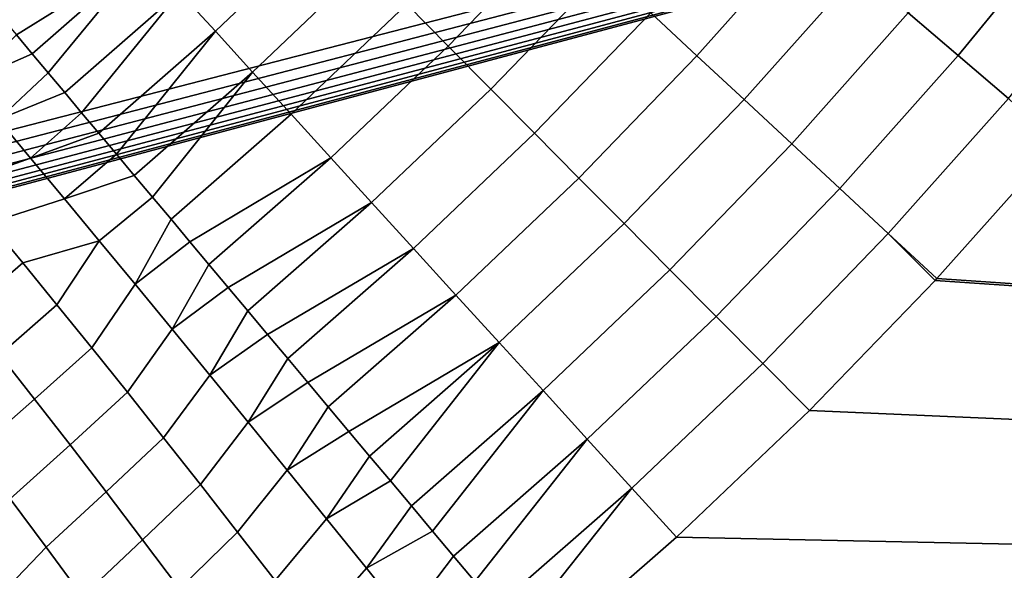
# Model space of a CAD drawing. Header units: metres. Extents: x -109 to 109, y -342 to 66.
# Tile 300 of 512: x 20.14 to 28.7, y -28.62 to -23.83. Entities that reach past the tile are written whole.
import ezdxf

# ---------------------------------------------------------------- set-up
doc = ezdxf.new("R2010")
doc.units = ezdxf.units.M
doc.layers.add('solid_K_24_62_16_000B91', color=7, linetype='CONTINUOUS')

msp = doc.modelspace()

# ---------------------------------------------------------------- linework, layer by layer
at = {"layer": 'solid_K_24_62_16_000B91'}
for points in [[(39.488216, -8.870773, -21), (17.44066, -23.936743, -21), (17.959743, -23.549774, -21), (38.589802, -8.509752, -21)], [(40.400982, -9.190713, -21), (16.913347, -24.312199, -21), (17.44066, -23.936743, -21), (39.488216, -8.870773, -21)], [(40.400982, -9.190713, -21), (15.834638, -25.028154, -21), (16.377855, -24.676105, -21)], [(41.326714, -9.469184, -21), (15.834638, -25.028154, -21), (40.400982, -9.190713, -21)], [(40.400982, -9.190713, -21), (16.377855, -24.676105, -21), (16.913347, -24.312199, -21)], [(41.326714, -9.469184, -21), (15.283778, -25.368296, -21), (15.834638, -25.028154, -21)], [(42.264011, -9.705786, -21), (15.283778, -25.368296, -21), (41.326714, -9.469184, -21)], [(42.264011, -9.705786, -21), (14.725682, -25.696274, -21), (15.283778, -25.368296, -21)], [(43.210926, -9.899935, -21), (14.725682, -25.696274, -21), (42.264011, -9.705786, -21)], [(43.210926, -9.899935, -21), (14.160499, -26.012009, -21), (14.725682, -25.696274, -21)], [(44.164875, -10.051137, -21), (14.160499, -26.012009, -21), (43.210926, -9.899935, -21)], [(45.123234, -10.159115, -21), (14.160499, -26.012009, -21), (44.164875, -10.051137, -21)], [(45.123234, -10.159115, -21), (13.588554, -26.315308, -21), (14.160499, -26.012009, -21)], [(46.083359, -10.223756, -21), (13.588554, -26.315308, -21), (45.123234, -10.159115, -21)], [(8.18279, -28.463768, -21), (76.5, -10.245251, -21), (76.5, -29.377958, -21), (7.558463, -28.635883, -21)], [(8.803016, -28.278105, -21), (76.5, -10.245251, -21), (8.18279, -28.463768, -21)], [(9.419072, -28.078913, -21), (76.5, -10.245251, -21), (8.803016, -28.278105, -21)], [(10.030446, -27.866367, -21), (76.5, -10.245251, -21), (9.419072, -28.078913, -21)], [(10.637092, -27.64049, -21), (76.5, -10.245251, -21), (10.030446, -27.866367, -21)], [(11.238592, -27.401428, -21), (76.5, -10.245251, -21), (10.637092, -27.64049, -21)], [(11.834843, -27.149233, -21), (76.5, -10.245251, -21), (11.238592, -27.401428, -21)], [(12.425408, -26.884073, -21), (76.5, -10.245251, -21), (11.834843, -27.149233, -21)], [(13.01011, -26.606041, -21), (76.5, -10.245251, -21), (12.425408, -26.884073, -21)], [(46.083359, -10.223756, -21), (13.01011, -26.606041, -21), (13.588554, -26.315308, -21)], [(46.083359, -10.223756, -21), (47.042538, -10.245252, -21), (13.01011, -26.606041, -21)], [(47.042538, -10.245252, -21), (76.5, -10.245251, -21), (13.01011, -26.606041, -21)], [(29.274174, -22.948965, 21.064489), (28.824884, -22.596754, 21.144913), (27.860628, -23.775461, 21.144913), (28.294888, -24.146046, 21.064489)], [(22.812622, -23.005663, 22.891914), (22.487934, -22.678228, 23.237957), (21.525768, -23.593441, 23.237957), (21.836565, -23.934092, 22.891914)], [(24.840828, -23.050373, 22.015762), (24.465164, -22.701788, 22.279858), (23.500311, -23.699173, 22.279858), (23.861158, -24.063074, 22.015762)], [(27.005768, -23.045948, 21.400854), (26.587843, -22.689304, 21.575571), (25.621674, -23.774939, 21.575571), (26.02441, -24.148647, 21.400854)], [(21.22851, -23.26763, 23.609257), (20.945719, -22.957674, 24.004654), (19.974274, -23.807722, 24.004631), (20.107334, -23.96632, 23.803997)], [(23.150433, -23.346334, 22.572214), (22.812622, -23.005663, 22.891914), (21.836565, -23.934092, 22.891914), (22.159924, -24.288509, 22.572214)], [(29.726299, -23.303402, 21.016134), (29.274174, -22.948965, 21.064489), (28.294888, -24.146046, 21.064489), (28.73189, -24.51897, 21.016134)], [(25.226734, -23.408464, 21.780754), (24.840828, -23.050373, 22.015762), (23.861158, -24.063074, 22.015762), (24.231846, -24.436897, 21.780754)], [(27.430471, -23.408379, 21.257151), (27.005768, -23.045948, 21.400854), (26.02441, -24.148647, 21.400854), (26.433683, -24.528421, 21.257151)], [(21.22851, -23.26763, 23.609257), (20.107334, -23.96632, 23.803997), (20.24395, -24.129156, 23.609236)], [(21.22851, -23.26763, 23.609257), (20.24395, -24.129156, 23.609236), (20.384016, -24.296104, 23.4205)], [(21.22851, -23.26763, 23.609257), (20.384016, -24.296104, 23.4205), (20.527422, -24.467033, 23.237936), (21.525768, -23.593441, 23.237957)], [(23.500311, -23.699173, 22.279858), (23.150433, -23.346334, 22.572214), (22.159924, -24.288509, 22.572214), (22.494831, -24.655588, 22.279858)], [(25.621674, -23.774939, 21.575571), (25.226734, -23.408464, 21.780754), (24.231846, -24.436897, 21.780754), (24.61121, -24.819473, 21.575571)], [(27.860628, -23.775461, 21.144913), (27.430471, -23.408379, 21.257151), (26.433683, -24.528421, 21.257151), (26.848207, -24.913067, 21.144913)], [(21.525768, -23.593441, 23.237957), (20.527422, -24.467033, 23.237936), (20.674057, -24.641809, 23.061689)], [(21.525768, -23.593441, 23.237957), (20.674057, -24.641809, 23.061689), (20.823805, -24.820295, 22.891895), (21.836565, -23.934092, 22.891914)], [(23.861158, -24.063074, 22.015762), (23.500311, -23.699173, 22.279858), (22.494831, -24.655588, 22.279858), (22.84024, -25.034174, 22.015762)], [(26.02441, -24.148647, 21.400854), (25.621674, -23.774939, 21.575571), (24.61121, -24.819473, 21.575571), (24.998064, -25.2096, 21.400854)], [(28.294888, -24.146046, 21.064489), (27.860628, -23.775461, 21.144913), (26.848207, -24.913067, 21.144913), (27.266685, -25.301384, 21.064489)], [(20.24395, -24.129156, 23.609236), (20.107334, -23.96632, 23.803997), (19.675379, -24.380388, 23.749344)], [(21.836565, -23.934092, 22.891914), (20.823805, -24.820295, 22.891895), (20.976547, -25.002352, 22.728689)], [(21.836565, -23.934092, 22.891914), (20.976547, -25.002352, 22.728689), (21.132166, -25.187838, 22.572197), (22.159924, -24.288509, 22.572214)], [(20.384016, -24.296104, 23.4205), (20.24395, -24.129156, 23.609236), (19.675379, -24.380388, 23.749344), (19.946934, -24.701315, 23.378998)], [(24.231846, -24.436897, 21.780754), (23.861158, -24.063074, 22.015762), (22.84024, -25.034174, 22.015762), (23.195066, -25.423084, 21.780754)], [(26.433683, -24.528421, 21.257151), (26.02441, -24.148647, 21.400854), (24.998064, -25.2096, 21.400854), (25.391195, -25.606058, 21.257151)], [(28.73189, -24.51897, 21.016134), (28.294888, -24.146046, 21.064489), (27.266685, -25.301384, 21.064489), (27.687807, -25.692152, 21.016134)], [(20.527422, -24.467033, 23.237936), (20.384016, -24.296104, 23.4205), (19.946934, -24.701315, 23.378998)], [(22.159924, -24.288509, 22.572214), (21.132166, -25.187838, 22.572197), (21.290537, -25.376604, 22.422544)], [(22.159924, -24.288509, 22.572214), (21.290537, -25.376604, 22.422544), (21.45154, -25.568506, 22.279844), (22.494831, -24.655588, 22.279858)], [(20.674057, -24.641809, 23.061689), (20.527422, -24.467033, 23.237936), (19.946934, -24.701315, 23.378998), (20.230026, -25.038013, 23.032036)], [(24.61121, -24.819473, 21.575571), (24.231846, -24.436897, 21.780754), (23.195066, -25.423084, 21.780754), (23.558199, -25.821098, 21.575571)], [(26.848207, -24.913067, 21.144913), (26.433683, -24.528421, 21.257151), (25.391195, -25.606058, 21.257151), (25.789371, -26.007605, 21.144913)], [(27.687807, -25.692152, 21.016134), (28.110226, -26.084173, 21), (29.151642, -24.914871, 21), (28.73189, -24.51897, 21.016134)], [(20.823805, -24.820295, 22.891895), (20.674057, -24.641809, 23.061689), (20.230026, -25.038013, 23.032036)], [(20.230026, -25.038013, 23.032036), (19.946934, -24.701315, 23.378998), (19.323511, -24.941689, 23.511292), (19.593597, -25.262072, 23.163256)], [(22.84024, -25.034174, 22.015762), (22.494831, -24.655588, 22.279858), (21.45154, -25.568506, 22.279844), (21.615046, -25.763391, 22.144211)], [(20.976547, -25.002352, 22.728689), (20.823805, -24.820295, 22.891895), (20.230026, -25.038013, 23.032036), (20.523821, -25.38949, 22.709484)], [(24.998064, -25.2096, 21.400854), (24.61121, -24.819473, 21.575571), (23.558199, -25.821098, 21.575571), (23.928501, -26.226971, 21.400854)], [(27.266685, -25.301384, 21.064489), (26.848207, -24.913067, 21.144913), (25.789371, -26.007605, 21.144913), (26.191347, -26.412981, 21.064489)], [(29.151642, -24.914871, 21), (28.110226, -26.084173, 21), (76.5, -29.377958, 21)], [(20.523821, -25.38949, 22.709484), (20.230026, -25.038013, 23.032036), (19.593597, -25.262072, 23.163256), (19.873247, -25.597601, 22.837782)], [(21.132166, -25.187838, 22.572197), (20.976547, -25.002352, 22.728689), (20.523821, -25.38949, 22.709484)], [(22.84024, -25.034174, 22.015762), (21.615046, -25.763391, 22.144211), (21.780928, -25.961109, 22.015751)], [(23.195066, -25.423084, 21.780754), (22.84024, -25.034174, 22.015762), (21.780928, -25.961109, 22.015751), (21.949055, -26.161505, 21.894564)], [(21.290537, -25.376604, 22.422544), (21.132166, -25.187838, 22.572197), (20.523821, -25.38949, 22.709484), (20.827446, -25.754705, 22.412294)], [(25.391195, -25.606058, 21.257151), (24.998064, -25.2096, 21.400854), (23.928501, -26.226971, 21.400854), (24.304811, -26.639427, 21.257151)], [(27.687807, -25.692152, 21.016134), (27.266685, -25.301384, 21.064489), (26.191347, -26.412981, 21.064489), (26.595861, -26.820917, 21.016134)], [(20.827446, -25.754705, 22.412294), (20.523821, -25.38949, 22.709484), (19.873247, -25.597601, 22.837782), (20.161678, -25.947342, 22.535776)], [(21.45154, -25.568506, 22.279844), (21.290537, -25.376604, 22.422544), (20.827446, -25.754705, 22.412294), (21.140003, -26.132576, 22.14135)], [(23.195066, -25.423084, 21.780754), (21.949055, -26.161505, 21.894564), (22.119297, -26.364418, 21.780745)], [(23.558199, -25.821098, 21.575571), (23.195066, -25.423084, 21.780754), (22.119297, -26.364418, 21.780745), (22.291519, -26.569693, 21.674385)], [(21.615046, -25.763391, 22.144211), (21.45154, -25.568506, 22.279844), (21.140003, -26.132576, 22.14135)], [(19.873247, -25.597601, 22.837782), (19.37323, -26.017906, 22.754889), (19.663338, -26.375441, 22.451376), (20.161678, -25.947342, 22.535776)], [(25.789371, -26.007605, 21.144913), (25.391195, -25.606058, 21.257151), (24.304811, -26.639427, 21.257151), (24.685953, -27.057178, 21.144913)], [(20.827446, -25.754705, 22.412294), (20.161678, -25.947342, 22.535776), (20.458084, -26.310314, 22.258085)], [(20.827446, -25.754705, 22.412294), (20.458084, -26.310314, 22.258085), (20.761637, -26.685503, 22.005487), (21.140003, -26.132576, 22.14135)], [(21.780928, -25.961109, 22.015751), (21.615046, -25.763391, 22.144211), (21.140003, -26.132576, 22.14135), (21.460569, -26.521986, 21.897449)], [(26.595861, -26.820917, 21.016134), (27.001617, -27.23016, 21), (28.094982, -26.100594, 21), (27.687807, -25.692152, 21.016134)], [(27.687807, -25.692152, 21.016134), (28.094982, -26.100594, 21), (28.110226, -26.084173, 21)], [(23.558199, -25.821098, 21.575571), (22.291519, -26.569693, 21.674385), (22.465586, -26.777168, 21.575563)], [(23.928501, -26.226971, 21.400854), (23.558199, -25.821098, 21.575571), (22.465586, -26.777168, 21.575563), (22.641363, -26.986679, 21.484362)], [(20.161678, -25.947342, 22.535776), (19.663338, -26.375441, 22.451376), (19.960627, -26.747082, 22.172785), (20.458084, -26.310314, 22.258085)], [(21.949055, -26.161505, 21.894564), (21.780928, -25.961109, 22.015751), (21.460569, -26.521986, 21.897449)], [(26.191347, -26.412981, 21.064489), (25.789371, -26.007605, 21.144913), (24.685953, -27.057178, 21.144913), (25.070728, -27.478914, 21.064489)], [(28.094982, -26.100594, 21), (27.001617, -27.23016, 21), (76.5, -29.377958, 21)], [(28.110226, -26.084173, 21), (28.094982, -26.100594, 21), (76.5, -29.377958, 21)], [(21.140003, -26.132576, 22.14135), (20.761637, -26.685503, 22.005487), (21.071484, -27.071859, 21.778685), (21.460569, -26.521986, 21.897449)], [(22.119297, -26.364418, 21.780745), (21.949055, -26.161505, 21.894564), (21.460569, -26.521986, 21.897449), (21.788195, -26.921783, 21.681316)], [(23.928501, -26.226971, 21.400854), (22.641363, -26.986679, 21.484362), (22.818712, -27.198065, 21.400848)], [(24.304811, -26.639427, 21.257151), (23.928501, -26.226971, 21.400854), (22.818712, -27.198065, 21.400848), (22.997494, -27.411158, 21.32509)], [(20.458084, -26.310314, 22.258085), (19.960627, -26.747082, 22.172785), (20.264246, -27.131767, 21.919914), (20.761637, -26.685503, 22.005487)], [(22.291519, -26.569693, 21.674385), (22.119297, -26.364418, 21.780745), (21.788195, -26.921783, 21.681316)], [(26.595861, -26.820917, 21.016134), (26.191347, -26.412981, 21.064489), (25.070728, -27.478914, 21.064489), (25.457935, -27.903315, 21.016134)], [(21.460569, -26.521986, 21.897449), (21.071484, -27.071859, 21.778685), (21.386763, -27.468302, 21.578316), (21.788195, -26.921783, 21.681316)], [(22.465586, -26.777168, 21.575563), (22.291519, -26.569693, 21.674385), (21.788195, -26.921783, 21.681316), (22.121912, -27.330784, 21.493589)], [(20.761637, -26.685503, 22.005487), (20.264246, -27.131767, 21.919914), (20.573326, -27.528393, 21.693489), (21.071484, -27.071859, 21.778685)], [(24.304811, -26.639427, 21.257151), (22.997494, -27.411158, 21.32509), (23.177568, -27.625792, 21.257147)], [(24.304811, -26.639427, 21.257151), (23.177568, -27.625792, 21.257147), (23.358793, -27.841799, 21.197071)], [(24.685953, -27.057178, 21.144913), (24.304811, -26.639427, 21.257151), (23.358793, -27.841799, 21.197071), (23.541029, -28.05901, 21.144911)], [(19.960627, -26.747082, 22.172785), (19.441893, -27.19104, 22.061764), (19.745655, -27.587168, 21.808367), (20.264246, -27.131767, 21.919914)], [(22.641363, -26.986679, 21.484362), (22.465586, -26.777168, 21.575563), (22.121912, -27.330784, 21.493589)], [(25.457935, -27.903315, 21.016134), (25.846336, -28.329063, 21), (27.001617, -27.23016, 21), (26.595861, -26.820917, 21.016134)], [(21.788195, -26.921783, 21.681316), (21.386763, -27.468302, 21.578316), (21.706589, -27.873722, 21.40494), (22.121912, -27.330784, 21.493589)], [(22.818712, -27.198065, 21.400848), (22.641363, -26.986679, 21.484362), (22.121912, -27.330784, 21.493589), (22.460732, -27.747778, 21.334824)], [(20.264246, -27.131767, 21.919914), (19.745655, -27.587168, 21.808367), (20.054054, -27.996006, 21.582226), (20.573326, -27.528393, 21.693489)], [(21.071484, -27.071859, 21.778685), (20.573326, -27.528393, 21.693489), (20.88698, -27.935822, 21.49416), (21.386763, -27.468302, 21.578316)], [(24.685953, -27.057178, 21.144913), (23.541029, -28.05901, 21.144911), (23.724133, -28.277252, 21.100704)], [(25.070728, -27.478914, 21.064489), (24.685953, -27.057178, 21.144913), (23.724133, -28.277252, 21.100704), (23.907957, -28.496357, 21.064489)], [(22.997494, -27.411158, 21.32509), (22.818712, -27.198065, 21.400848), (22.460732, -27.747778, 21.334824)], [(27.001617, -27.23016, 21), (25.846336, -28.329063, 21), (76.5, -29.377958, 21)], [(22.121912, -27.330784, 21.493589), (21.706589, -27.873722, 21.40494), (22.030069, -28.286987, 21.259041), (22.460732, -27.747778, 21.334824)], [(21.386763, -27.468302, 21.578316), (20.88698, -27.935822, 21.49416), (21.204308, -28.352888, 21.322496), (21.706589, -27.873722, 21.40494)], [(23.177568, -27.625792, 21.257147), (22.997494, -27.411158, 21.32509), (22.460732, -27.747778, 21.334824), (22.803652, -28.171534, 21.20549)], [(25.070728, -27.478914, 21.064489), (23.907957, -28.496357, 21.064489), (24.092363, -28.716154, 21.036291)], [(25.457935, -27.903315, 21.016134), (25.070728, -27.478914, 21.064489), (24.092363, -28.716154, 21.036291), (24.277203, -28.936468, 21.016134)], [(20.573326, -27.528393, 21.693489), (20.054054, -27.996006, 21.582226), (20.366182, -28.416344, 21.384008), (20.88698, -27.935822, 21.49416)], [(23.358793, -27.841799, 21.197071), (23.177568, -27.625792, 21.257147), (22.803652, -28.171534, 21.20549)], [(22.460732, -27.747778, 21.334824), (22.030069, -28.286987, 21.259041), (22.356298, -28.70694, 21.141027), (22.803652, -28.171534, 21.20549)], [(21.706589, -27.873722, 21.40494), (21.204308, -28.352888, 21.322496), (21.524403, -28.778393, 21.178991), (22.030069, -28.286987, 21.259041)], [(23.541029, -28.05901, 21.144911), (23.358793, -27.841799, 21.197071), (22.803652, -28.171534, 21.20549), (23.149658, -28.600794, 21.10597)], [(25.457935, -27.903315, 21.016134), (24.277203, -28.936468, 21.016134), (24.462334, -29.157127, 21.004034)], [(24.462334, -29.157127, 21.004034), (24.64761, -29.377958, 21), (25.846336, -28.329063, 21), (25.457935, -27.903315, 21.016134)], [(20.88698, -27.935822, 21.49416), (20.366182, -28.416344, 21.384008), (20.681114, -28.846943, 21.214296), (21.204308, -28.352888, 21.322496)], [(20.054054, -27.996006, 21.582226), (19.555962, -28.530607, 21.418007), (19.85392, -28.948969, 21.232378), (20.366182, -28.416344, 21.384008)], [(23.724133, -28.277252, 21.100704), (23.541029, -28.05901, 21.144911), (23.149658, -28.600794, 21.10597)], [(22.803652, -28.171534, 21.20549), (22.356298, -28.70694, 21.141027), (22.684364, -29.132406, 21.051228), (23.149658, -28.600794, 21.10597)], [(22.030069, -28.286987, 21.259041), (21.524403, -28.778393, 21.178991), (21.846344, -29.211117, 21.064056), (22.356298, -28.70694, 21.141027)], [(23.907957, -28.496357, 21.064489), (23.724133, -28.277252, 21.100704), (23.149658, -28.600794, 21.10597), (23.497726, -29.03429, 21.036558)], [(25.846336, -28.329063, 21), (24.64761, -29.377958, 21), (76.5, -29.377958, 21)], [(20.366182, -28.416344, 21.384008), (19.85392, -28.948969, 21.232378), (20.153563, -29.377184, 21.073925), (20.681114, -28.846943, 21.214296)], [(21.204308, -28.352888, 21.322496), (20.681114, -28.846943, 21.214296), (20.997919, -29.286528, 21.073595), (21.524403, -28.778393, 21.178991)], [(24.092363, -28.716154, 21.036291), (23.907957, -28.496357, 21.064489), (23.497726, -29.03429, 21.036558)], [(23.149658, -28.600794, 21.10597), (22.684364, -29.132406, 21.051228), (23.013117, -29.562244, 20.989983), (23.497726, -29.03429, 21.036558)]]:
    msp.add_3dface(points, dxfattribs=at)

doc.saveas('drawing.dxf')
